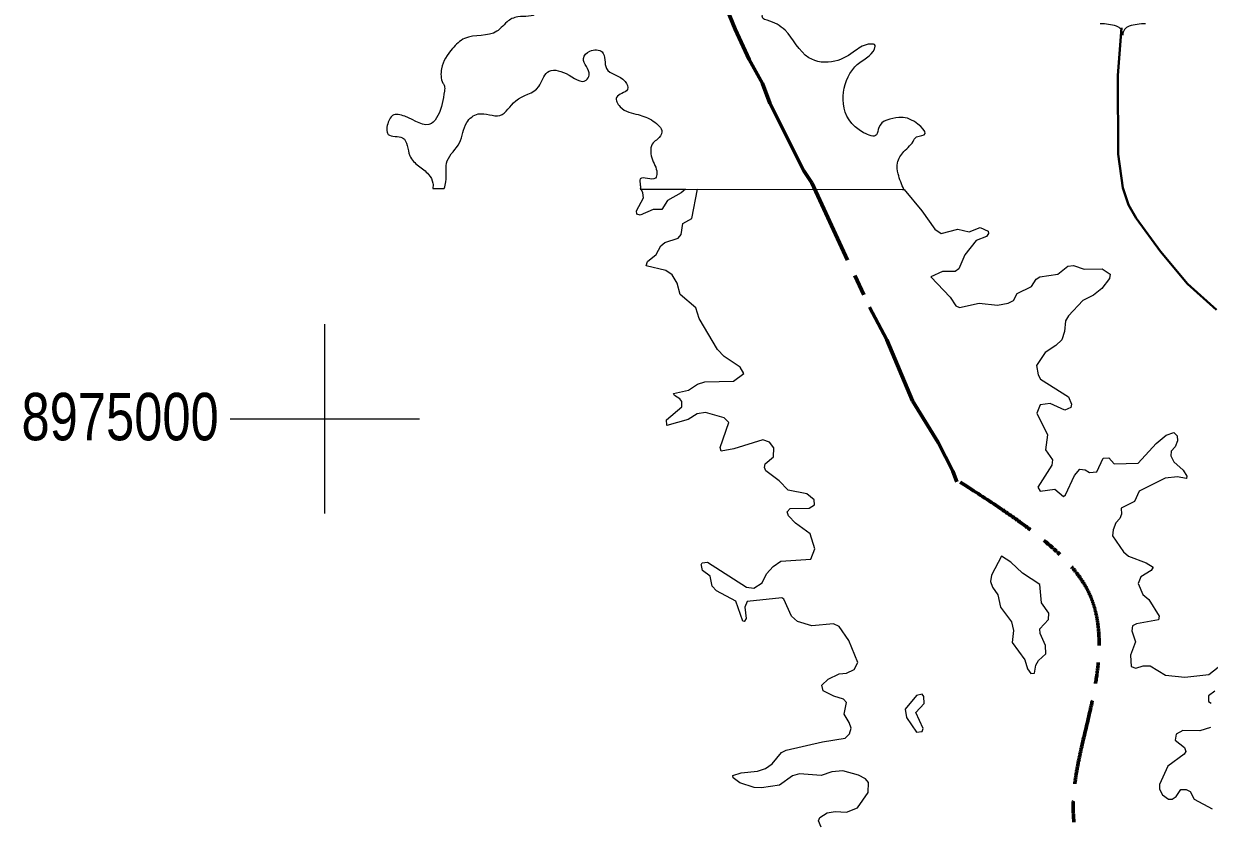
# Model space of a CAD drawing. Extents: x 553962 to 842807, y 8883888 to 9032388.
# Drawn here: x 571820 to 584337, y 8970754 to 8979171 of the extents above; entities that cross this region are included whole.
import ezdxf
from ezdxf.enums import TextEntityAlignment as Align

# ---------------------------------------------------------------- set-up
doc = ezdxf.new("R2010")
doc.units = 0
doc.header["$LTSCALE"] = 150
doc.linetypes.add('LONG_DASH_SHORT_DASH', pattern=[9.9, 6, -1.2, 1.5, -1.2])
for name, color, linetype, lineweight in [('12', 7, 'Continuous', 25), ('2', 7, 'Continuous', 13), ('25', 7, 'Continuous', 13), ('48', 7, 'Continuous', 25), ('7', 7, 'LONG_DASH_SHORT_DASH', 60)]:
    doc.layers.add(name, color=color, linetype=linetype, lineweight=lineweight)
doc.layers.add('47', color=7, linetype='Continuous')

msp = doc.modelspace()

# ---------------------------------------------------------------- linework, layer by layer
at = {"layer": '12', "lineweight": 40}
msp.add_lwpolyline([(583409.2, 8979126), (583370.9, 8978624.6), (583373.1, 8977794.5), (583422.7, 8977439.4), (583485.5, 8977258.4), (583563.7, 8977119.5), (583820.7, 8976765.3), (584108.1, 8976423.9), (584414.4, 8976152.1)], dxfattribs=at)
at = {"layer": '2'}
for p, q in [((575000, 8974000), (575000, 8976000)), ((574000, 8975000), (576000, 8975000))]:
    msp.add_line(p, q, dxfattribs=at)
at = {"layer": '25'}
for p, q in [((576139.8, 8977430.2), (576260.1, 8977429.9)), ((578329.8, 8977426), (581113.2, 8977420.6)), ((578932.9, 8977424.8), (581114.7, 8977420.6)), ((581097.2, 8977420.6), (581114.7, 8977420.6))]:
    msp.add_line(p, q, dxfattribs=at)
for points in [[(578807.8, 8977425), (578762, 8977384.2), (578616.1, 8977306), (578558.4, 8977210.3), (578467, 8977210.1), (578327, 8977150.7), (578293.1, 8977159.1), (578290.8, 8977197.4), (578364.9, 8977333.4), (578357, 8977384.6), (578337.1, 8977425.9), (578807.8, 8977425)], [(582256.6, 8972639), (582390.4, 8972456), (582418.2, 8972362.6), (582451.8, 8972314.2), (582490.4, 8972318.2), (582505.3, 8972400.8), (582532.7, 8972449.4), (582611.3, 8972522), (582607.1, 8972609.2), (582549.8, 8972736.7), (582547.7, 8972782.9), (582638.8, 8972882.9), (582643.2, 8972950.8), (582566.8, 8973059.6), (582547.5, 8973252.7), (582365, 8973371.6), (582241.8, 8973488.4), (582144.3, 8973552.1), (582036.5, 8973349.9), (582027.3, 8973284.3), (582048.5, 8973225.1), (582105.8, 8973144.3), (582131.1, 8973013.1), (582248.1, 8972859.9), (582269.4, 8972766)], [(582256.6, 8972639), (582390.4, 8972456), (582418.2, 8972362.6), (582451.8, 8972314.2), (582490.4, 8972318.2), (582505.3, 8972400.8), (582532.7, 8972449.4), (582611.3, 8972522), (582607.1, 8972609.2), (582549.8, 8972736.7), (582547.7, 8972782.9), (582638.8, 8972882.9), (582643.2, 8972950.8), (582566.8, 8973059.6), (582547.5, 8973252.7), (582365, 8973371.6), (582241.8, 8973488.4), (582144.3, 8973552.1), (582036.5, 8973349.9), (582027.3, 8973284.3), (582048.5, 8973225.1), (582105.8, 8973144.3), (582131.1, 8973013.1), (582248.1, 8972859.9), (582269.4, 8972766)], [(581237.1, 8971901.1), (581328.3, 8971997.6), (581324, 8972069.6), (581307.2, 8972094.7), (581247.3, 8972081.7), (581124.6, 8971937.6), (581139.6, 8971848.2), (581245.5, 8971693.7), (581304.9, 8971699.9), (581317.6, 8971731.5)], [(581237.1, 8971901.1), (581328.3, 8971997.6), (581324, 8972069.6), (581307.2, 8972094.7), (581247.3, 8972081.7), (581124.6, 8971937.6), (581139.6, 8971848.2), (581245.5, 8971693.7), (581304.9, 8971699.9), (581317.6, 8971731.5)]]:
    msp.add_lwpolyline(points, close=True, dxfattribs=at)
for points in [[(578611.4, 8974932.3), (578606.9, 8974988.9), (578766.5, 8975126.6), (578766.4, 8975183.8), (578747.5, 8975213.1), (578690.1, 8975245.3), (578681.8, 8975268.5), (578836.8, 8975302.7), (578932.2, 8975366.2), (579010.6, 8975391.7), (579312.2, 8975398.2), (579422.7, 8975479.2), (579384.5, 8975547), (579214.9, 8975657.2), (579145.2, 8975733), (578951.3, 8976060.9), (578917.2, 8976171.5), (578917.2, 8976171.5), (578749.8, 8976313.4), (578719.8, 8976432.4), (578664.5, 8976519.7), (578597.9, 8976566.7), (578392.8, 8976615.1), (578404.8, 8976660.8), (578496.7, 8976734.3), (578545.8, 8976827.9), (578588.3, 8976861.8), (578728.9, 8976909.1), (578762.2, 8976944.9), (578777.1, 8977063.3), (578874.7, 8977114.7), (578932.9, 8977424.8)], [(578611.4, 8974932.3), (578606.9, 8974988.9), (578766.5, 8975126.6), (578766.4, 8975183.8), (578747.5, 8975213.1), (578690.1, 8975245.3), (578681.8, 8975268.5), (578836.8, 8975302.7), (578932.2, 8975366.2), (579010.6, 8975391.7), (579312.2, 8975398.2), (579422.7, 8975479.2), (579384.5, 8975547), (579214.9, 8975657.2), (579145.2, 8975733), (578951.3, 8976060.9), (578917.2, 8976171.5), (578917.2, 8976171.5), (578749.8, 8976313.4), (578719.8, 8976432.4), (578664.5, 8976519.7), (578597.9, 8976566.7), (578392.8, 8976615.1), (578404.8, 8976660.8), (578496.7, 8976734.3), (578545.8, 8976827.9), (578588.3, 8976861.8), (578728.9, 8976909.1), (578762.2, 8976944.9), (578777.1, 8977063.3), (578874.7, 8977114.7), (578932.9, 8977424.8)], [(581114.7, 8977420.6), (581302.8, 8977195.3), (581439, 8977003.9), (581505.2, 8976955.2), (581681.2, 8977004.1), (581802.3, 8976974.5), (581916.8, 8977021), (582001.7, 8976980.5), (582005.8, 8976956.9), (581984.9, 8976923.6), (581874.3, 8976882.9), (581757.5, 8976730.1), (581691.6, 8976583.6), (581652.6, 8976555.8), (581521.7, 8976555.8), (581398.7, 8976500.6), (581602.4, 8976283.9), (581662.1, 8976192.6), (581662.1, 8976192.6), (581700.3, 8976175.7), (581908, 8976220.2), (582099.5, 8976201.1), (582214.4, 8976220.3), (582271.4, 8976250.1), (582307.6, 8976324.1), (582458.4, 8976398.8), (582508, 8976475.6), (582547.4, 8976498.9), (582737, 8976528.4), (582843.2, 8976613.2), (582902.4, 8976617.4), (583015.7, 8976581.5), (583207.5, 8976583.6), (583288.9, 8976528.1), (583288.8, 8976526.9)], [(581114.7, 8977420.6), (581302.8, 8977195.3), (581439, 8977003.9), (581505.2, 8976955.2), (581681.2, 8977004.1), (581802.3, 8976974.5), (581916.8, 8977021), (582001.7, 8976980.5), (582005.8, 8976956.9), (581984.9, 8976923.6), (581874.3, 8976882.9), (581757.5, 8976730.1), (581691.6, 8976583.6), (581652.6, 8976555.8), (581521.7, 8976555.8), (581398.7, 8976500.6), (581602.4, 8976283.9), (581662.1, 8976192.6), (581662.1, 8976192.6), (581700.3, 8976175.7), (581908, 8976220.2), (582099.5, 8976201.1), (582214.4, 8976220.3), (582271.4, 8976250.1), (582307.6, 8976324.1), (582458.4, 8976398.8), (582508, 8976475.6), (582547.4, 8976498.9), (582737, 8976528.4), (582843.2, 8976613.2), (582902.4, 8976617.4), (583015.7, 8976581.5), (583207.5, 8976583.6), (583288.9, 8976528.1), (583288.8, 8976526.9)], [(583288.8, 8976526.9), (583284.2, 8976482.2), (583201.7, 8976377.2), (583115.1, 8976307.5), (583002.1, 8976249.7), (582849.4, 8976088.5), (582817.5, 8976033.3), (582808.9, 8975922.8), (582779.2, 8975835.8), (582715.7, 8975774.3), (582605.1, 8975701.9), (582513.8, 8975564), (582530.6, 8975464.3), (582556.2, 8975419.4), (582849.3, 8975232.4), (582883.3, 8975154.1), (582874.6, 8975119.8), (582813, 8975092.3), (582657.9, 8975162.3), (582549.9, 8975147.4), (582515.9, 8975060.4), (582630.4, 8974832.8), (582607.2, 8974673.8), (582681.4, 8974567.3), (582672.8, 8974512.1), (582526.5, 8974278.7), (582552.2, 8974236.2), (582705.1, 8974259.4), (582796.4, 8974181.2), (582819.6, 8974200.3), (582913.3, 8974404.2), (582970, 8974469.5), (583025.6, 8974463.4), (583073.1, 8974433.7), (583150.7, 8974442.2), (583217.8, 8974586.7), (583276, 8974590.8), (583333.9, 8974527.2), (583584.3, 8974533.6), (583775.5, 8974739.6), (583881.7, 8974826.7), (583962.1, 8974856.3), (583998.4, 8974822.4), (584002.7, 8974769.4), (583977.2, 8974705.7), (583934.9, 8974658.8), (583930.7, 8974609.8), (583962.6, 8974546.2), (584062, 8974459.3), (584101.2, 8974395.9), (584094.7, 8974371.5)], [(583288.8, 8976526.9), (583284.2, 8976482.2), (583201.7, 8976377.2), (583115.1, 8976307.5), (583002.1, 8976249.7), (582849.4, 8976088.5), (582817.5, 8976033.3), (582808.9, 8975922.8), (582779.2, 8975835.8), (582715.7, 8975774.3), (582605.1, 8975701.9), (582513.8, 8975564), (582530.6, 8975464.3), (582556.2, 8975419.4), (582849.3, 8975232.4), (582883.3, 8975154.1), (582874.6, 8975119.8), (582813, 8975092.3), (582657.9, 8975162.3), (582549.9, 8975147.4), (582515.9, 8975060.4), (582630.4, 8974832.8), (582607.2, 8974673.8), (582681.4, 8974567.3), (582672.8, 8974512.1), (582526.5, 8974278.7), (582552.2, 8974236.2), (582705.1, 8974259.4), (582796.4, 8974181.2), (582819.6, 8974200.3), (582913.3, 8974404.2), (582970, 8974469.5), (583025.6, 8974463.4), (583073.1, 8974433.7), (583150.7, 8974442.2), (583217.8, 8974586.7), (583276, 8974590.8), (583333.9, 8974527.2), (583584.3, 8974533.6), (583775.5, 8974739.6), (583881.7, 8974826.7), (583962.1, 8974856.3), (583998.4, 8974822.4), (584002.7, 8974769.4), (583977.2, 8974705.7), (583934.9, 8974658.8), (583930.7, 8974609.8), (583962.6, 8974546.2), (584062, 8974459.3), (584101.2, 8974395.9), (584094.7, 8974371.5)], [(578975.1, 8973452.6), (578973.3, 8973461.4), (578982.8, 8973480.8), (579038.7, 8973488.1), (579452.5, 8973223.1), (579529.1, 8973212.4), (579617.1, 8973270.5), (579663.1, 8973365.4), (579733.3, 8973441.9), (579814, 8973499.2), (580130.2, 8973518.3), (580172.7, 8973628.6), (580121.6, 8973788.1), (579968.9, 8973900.6), (579894.7, 8973976.9), (579879.7, 8974019.7), (579911.8, 8974055.6), (580113, 8974056.4), (580170.5, 8974093.8), (580166.7, 8974144.9), (580087.5, 8974208.6), (579890.3, 8974249), (579794.6, 8974346.6), (579656.5, 8974453.1), (579639.6, 8974487), (579648.1, 8974525.1), (579737.1, 8974599.3), (579739.4, 8974695), (579694.8, 8974754.5), (579622.3, 8974777.8), (579316.9, 8974682.4), (579184.6, 8974659.3), (579172.4, 8974699.5), (579265.5, 8974960.7), (579214.4, 8975011.6), (579019.1, 8975068.8), (578930.3, 8975051.9), (578836.6, 8974994.6), (578611.5, 8974931), (578611.4, 8974932.3)], [(578975.1, 8973452.6), (578973.3, 8973461.4), (578982.8, 8973480.8), (579038.7, 8973488.1), (579452.5, 8973223.1), (579529.1, 8973212.4), (579617.1, 8973270.5), (579663.1, 8973365.4), (579733.3, 8973441.9), (579814, 8973499.2), (580130.2, 8973518.3), (580172.7, 8973628.6), (580121.6, 8973788.1), (579968.9, 8973900.6), (579894.7, 8973976.9), (579879.7, 8974019.7), (579911.8, 8974055.6), (580113, 8974056.4), (580170.5, 8974093.8), (580166.7, 8974144.9), (580087.5, 8974208.6), (579890.3, 8974249), (579794.6, 8974346.6), (579656.5, 8974453.1), (579639.6, 8974487), (579648.1, 8974525.1), (579737.1, 8974599.3), (579739.4, 8974695), (579694.8, 8974754.5), (579622.3, 8974777.8), (579316.9, 8974682.4), (579184.6, 8974659.3), (579172.4, 8974699.5), (579265.5, 8974960.7), (579214.4, 8975011.6), (579019.1, 8975068.8), (578930.3, 8975051.9), (578836.6, 8974994.6), (578611.5, 8974931), (578611.4, 8974932.3)], [(584094.7, 8974371.5), (584094.1, 8974369.4), (584000.2, 8974389.1), (583871.1, 8974374.2), (583595, 8974238.2), (583546.1, 8974127.9), (583408, 8974057.7), (583410, 8973996.2), (583390.8, 8973947.2), (583350.4, 8973904.1), (583321, 8973828.3), (583316.7, 8973767.3), (583431.6, 8973598.8), (583482.4, 8973550.1), (583671.6, 8973479.8), (583743.5, 8973435.3), (583724.3, 8973401.2), (583613.9, 8973333.2), (583584.4, 8973263.3), (583634.8, 8973145.1), (583699.1, 8973095.2), (583807.2, 8972917.2), (583799, 8972879.6), (583569.4, 8972838.4), (583527, 8972815), (583518.6, 8972761.7), (583556.6, 8972647.5), (583505.6, 8972506.1), (583512.2, 8972386.1), (583560.7, 8972371.1), (583638.2, 8972394.5), (583713.6, 8972394.5), (583875.1, 8972294.7), (584079, 8972273.4), (584331.8, 8972301), (584432.1, 8972379.7)], [(584094.7, 8974371.5), (584094.1, 8974369.4), (584000.2, 8974389.1), (583871.1, 8974374.2), (583595, 8974238.2), (583546.1, 8974127.9), (583408, 8974057.7), (583410, 8973996.2), (583390.8, 8973947.2), (583350.4, 8973904.1), (583321, 8973828.3), (583316.7, 8973767.3), (583431.6, 8973598.8), (583482.4, 8973550.1), (583671.6, 8973479.8), (583743.5, 8973435.3), (583724.3, 8973401.2), (583613.9, 8973333.2), (583584.4, 8973263.3), (583634.8, 8973145.1), (583699.1, 8973095.2), (583807.2, 8972917.2), (583799, 8972879.6), (583569.4, 8972838.4), (583527, 8972815), (583518.6, 8972761.7), (583556.6, 8972647.5), (583505.6, 8972506.1), (583512.2, 8972386.1), (583560.7, 8972371.1), (583638.2, 8972394.5), (583713.6, 8972394.5), (583875.1, 8972294.7), (584079, 8972273.4), (584331.8, 8972301), (584432.1, 8972379.7)], [(579428.2, 8972865), (579426, 8972861.6), (579411.7, 8972863.7), (579339.8, 8973076.5), (579133.8, 8973184.9), (579087.3, 8973233.8), (579065.8, 8973339.9), (578985.3, 8973401.7), (578975.1, 8973452.6)], [(579428.2, 8972865), (579426, 8972861.6), (579411.7, 8972863.7), (579339.8, 8973076.5), (579133.8, 8973184.9), (579087.3, 8973233.8), (579065.8, 8973339.9), (578985.3, 8973401.7), (578975.1, 8973452.6)], [(579310.3, 8971213.6), (579305.7, 8971235), (579395.2, 8971264.1), (579567.6, 8971283.5), (579652.3, 8971309), (579720.3, 8971360), (579820.2, 8971478.9), (579869.2, 8971504.5), (580251.6, 8971593.7), (580491.5, 8971629.9), (580538.3, 8971676.8), (580555.1, 8971736.2), (580536, 8971797.3), (580480.8, 8971882.8), (580506.2, 8972005.7), (580476.5, 8972043.8), (580374.6, 8972073.7), (580260.5, 8972130.7), (580245.1, 8972188.4), (580313.2, 8972254.3), (580427.7, 8972309.4), (580506.2, 8972318.1), (580588.8, 8972354), (580625.2, 8972430.6), (580529.8, 8972659.8), (580429.6, 8972808.8), (580370.3, 8972836.3), (580141.2, 8972817.2), (579988, 8972861.8), (579925.9, 8972916.6), (579843.7, 8973099.2), (579822.5, 8973110.2), (579456.8, 8973074), (579433.6, 8973012.6), (579446.1, 8972893.7), (579428.2, 8972865)], [(579310.3, 8971213.6), (579305.7, 8971235), (579395.2, 8971264.1), (579567.6, 8971283.5), (579652.3, 8971309), (579720.3, 8971360), (579820.2, 8971478.9), (579869.2, 8971504.5), (580251.6, 8971593.7), (580491.5, 8971629.9), (580538.3, 8971676.8), (580555.1, 8971736.2), (580536, 8971797.3), (580480.8, 8971882.8), (580506.2, 8972005.7), (580476.5, 8972043.8), (580374.6, 8972073.7), (580260.5, 8972130.7), (580245.1, 8972188.4), (580313.2, 8972254.3), (580427.7, 8972309.4), (580506.2, 8972318.1), (580588.8, 8972354), (580625.2, 8972430.6), (580529.8, 8972659.8), (580429.6, 8972808.8), (580370.3, 8972836.3), (580141.2, 8972817.2), (579988, 8972861.8), (579925.9, 8972916.6), (579843.7, 8973099.2), (579822.5, 8973110.2), (579456.8, 8973074), (579433.6, 8973012.6), (579446.1, 8972893.7), (579428.2, 8972865)], [(584395, 8972126.3), (584330, 8972075.8), (584330, 8972018.8), (584357.8, 8972001.5)], [(584395, 8972126.3), (584330, 8972075.8), (584330, 8972018.8), (584357.8, 8972001.5)], [(584351.2, 8971742.2), (584236.4, 8971708.4), (584057.5, 8971710.4), (583985.8, 8971674.1), (583977.4, 8971610.7), (584075.1, 8971531.8), (584087.7, 8971489.6), (584070.5, 8971461.8), (583900.8, 8971334.4), (583811.7, 8971141.1), (583811.7, 8971092.1), (583843.3, 8971033.3), (583905.1, 8970986.2), (583943.3, 8970988.3), (583985.6, 8971013.6), (584034.9, 8971088), (584092, 8971088), (584134.5, 8971066.8), (584177.1, 8970988.3), (584368.2, 8970884.1)], [(584351.2, 8971742.2), (584236.4, 8971708.4), (584057.5, 8971710.4), (583985.8, 8971674.1), (583977.4, 8971610.7), (584075.1, 8971531.8), (584087.7, 8971489.6), (584070.5, 8971461.8), (583900.8, 8971334.4), (583811.7, 8971141.1), (583811.7, 8971092.1), (583843.3, 8971033.3), (583905.1, 8970986.2), (583943.3, 8970988.3), (583985.6, 8971013.6), (584034.9, 8971088), (584092, 8971088), (584134.5, 8971066.8), (584177.1, 8970988.3), (584368.2, 8970884.1)], [(580240.8, 8970690.9), (580211.1, 8970756.7), (580226.1, 8970795), (580302.3, 8970841.6), (580387.3, 8970856.5), (580506.2, 8970848.1), (580624.5, 8970894.4), (580735.6, 8971058.1), (580739.9, 8971163.9), (580708, 8971200.6), (580633.5, 8971239), (580468.3, 8971285.6), (580353.1, 8971277.1), (580237.8, 8971236.7), (580009, 8971255.8), (579937.2, 8971232.5), (579937.2, 8971232.5), (579800.8, 8971134.7), (579609.6, 8971107.2), (579533.4, 8971111.5), (579380.7, 8971160.2), (579310.3, 8971213.6)], [(580240.8, 8970690.9), (580211.1, 8970756.7), (580226.1, 8970795), (580302.3, 8970841.6), (580387.3, 8970856.5), (580506.2, 8970848.1), (580624.5, 8970894.4), (580735.6, 8971058.1), (580739.9, 8971163.9), (580708, 8971200.6), (580633.5, 8971239), (580468.3, 8971285.6), (580353.1, 8971277.1), (580237.8, 8971236.7), (580009, 8971255.8), (579937.2, 8971232.5), (579937.2, 8971232.5), (579800.8, 8971134.7), (579609.6, 8971107.2), (579533.4, 8971111.5), (579380.7, 8971160.2), (579310.3, 8971213.6)]]:
    msp.add_lwpolyline(points, dxfattribs=at)
for points in [[(581113.2, 8977420.6), (581052, 8977586.8), (581044.4, 8977701), (581112.9, 8977822.7), (581219.3, 8977944.5), (581226.9, 8977959.7), (581325.8, 8977997.7), (581150.9, 8978172.7), (581059.6, 8978180.3), (580846.7, 8978073.8), (580823.9, 8977997.7), (580687, 8978020.5), (580474.1, 8978324.9), (580542.6, 8978644.5), (580633.8, 8978751), (580808.7, 8978933.6), (580808.7, 8978941.2), (580763.1, 8978956.4), (580603.4, 8978888), (580382.9, 8978773.8), (580109.1, 8978811.9), (579858.2, 8979101), (579668.1, 8979207.5), (579622.5, 8979230.4), (579622.5, 8979276), (579736.5, 8979359.7), (579827.8, 8979539.3), (579843, 8979691.5), (579827.8, 8979881.7), (579934.2, 8980049.1), (580162.3, 8980224.1), (580268.8, 8980246.9), (580337.2, 8980376.3), (580489.3, 8980460), (580595.8, 8980543.7), (580580.6, 8980650.2), (580413.3, 8980627.4), (580246, 8980619.8), (580124.3, 8980642.6), (580154.7, 8980779.6), (580626.2, 8980848), (580755.5, 8980810), (580899.9, 8980939.3), (581006.4, 8981023), (581485.5, 8981030.6), (581667.9, 8981061.1), (581765.3, 8981228.5), (581468.7, 8981160), (581309, 8981236.1), (581187.4, 8981220.9), (581187.4, 8981335), (581073.3, 8981327.4), (580989.7, 8981289.3), (580852.8, 8981297), (580701.6, 8981295.5)], [(577632.4, 8980778.5), (577561.8, 8980643.3), (577493.4, 8980521.6), (577447.7, 8980460.7), (577234.8, 8980529.2), (577120.8, 8980498.8), (577075.1, 8980559.6), (576983.9, 8980574.8), (576679.7, 8980825.9), (576603.7, 8980886.8), (576542.8, 8980879.2), (576489.6, 8980833.5), (576542.8, 8980780.3), (576679.7, 8980711.8), (576961.1, 8980361.8), (577128.4, 8980186.8), (577250, 8979973.7), (577310.9, 8979814), (577508.6, 8979654.2), (577531.4, 8979585.7), (577531.4, 8979555.2), (577371.7, 8979616.1), (577265.2, 8979631.3), (577136, 8979547.6), (577136, 8979479.2), (577151.2, 8979433.5), (577234.8, 8979380.2), (577234.8, 8979288.9), (577037.1, 8979243.3), (576923.1, 8979190), (576862.2, 8979129.2), (576816.6, 8979091.1), (576474.4, 8979015), (576345.2, 8978908.5), (576231.1, 8978695.4), (576246.3, 8978543.3), (576261.5, 8978512.8), (576261.5, 8978459.6), (576193.1, 8978200.9), (576124.6, 8978117.2), (575843.3, 8978193.3), (575714, 8978200.9), (575668.4, 8978132.4), (575668.4, 8978003), (575820.5, 8977965), (575896.5, 8977777.1), (575987.8, 8977670.5), (576094.2, 8977579.2), (576139.8, 8977487.9), (576139.8, 8977430.2)], [(576260.1, 8977429.9), (576276.7, 8977503.1), (576291.9, 8977723.8), (576421.2, 8977914), (576497.2, 8978127.1), (576618.9, 8978218.4), (576847, 8978203.2), (577014.3, 8978355.3), (577257.6, 8978507.5), (577348.9, 8978659.7), (577546.6, 8978644.5), (577759.5, 8978576), (577789.9, 8978629.2), (577729.1, 8978804.3), (577797.5, 8978880.3), (577926.8, 8978872.7), (577972.4, 8978697.7), (578170.1, 8978560.8), (578192.9, 8978477.1), (578078.9, 8978393.4), (578116.9, 8978294.5), (578307, 8978210.8), (578466.7, 8978142.3), (578557.9, 8978028.2), (578512.3, 8977952.1), (578466.7, 8977914), (578451.5, 8977754.2), (578504.7, 8977594.4), (578489.5, 8977541.2), (578329.8, 8977533.6), (578329.8, 8977465.1), (578329.8, 8977426)]]:
    msp.add_spline(points, degree=3, dxfattribs=at)
at = {"layer": '48'}
for centre, radius, start, end in [((583184.3, 8978580.8), 589.7, 72.89371, 89.90057), ((583330.1, 8979054.2), 94.4, 357.69345, 72.92955), ((583518.8, 8979054.2), 94.4, 107.07045, 182.30655), ((583664.6, 8978580.8), 589.7, 90.09943, 107.10629)]:
    msp.add_arc(centre, radius, start, end, dxfattribs=at)
at = {"layer": '7'}
msp.add_lwpolyline([(579193.1, 8979451.5), (579330.6, 8979113.2), (579479.8, 8978793), (579620.2, 8978538.1), (579698.1, 8978330.6), (580056.8, 8977617.4), (580139.1, 8977491.6), (580748.7, 8976177.5), (580932.4, 8975835.9), (581202.8, 8975191.5), (581475, 8974750.7), (581628.9, 8974447.2), (581670.5, 8974336.1)], dxfattribs=at)
for points in [[(581705.4, 8974333.7), (582461.9, 8973819.1), (583080, 8973133.9), (583131.7, 8972182.4), (582921.5, 8970648.2), (583174.4, 8969966)], [(583719.8, 8968683.1), (584226, 8969147.1), (585263.8, 8970159.6), (585803.8, 8970817.7), (586453.4, 8971391.4), (587077.8, 8971939.8), (587744.3, 8972277.3), (588469.9, 8972403.9), (588728.8, 8972391.8)]]:
    msp.add_spline(points, degree=3, dxfattribs=at)

# ---------------------------------------------------------------- texts
at = {"layer": '47', "width": 0.8}
msp.add_text('8975000', height=500, dxfattribs=at).set_placement((572837.8, 8974774.3), align=Align.CENTER)

doc.saveas('drawing.dxf')
